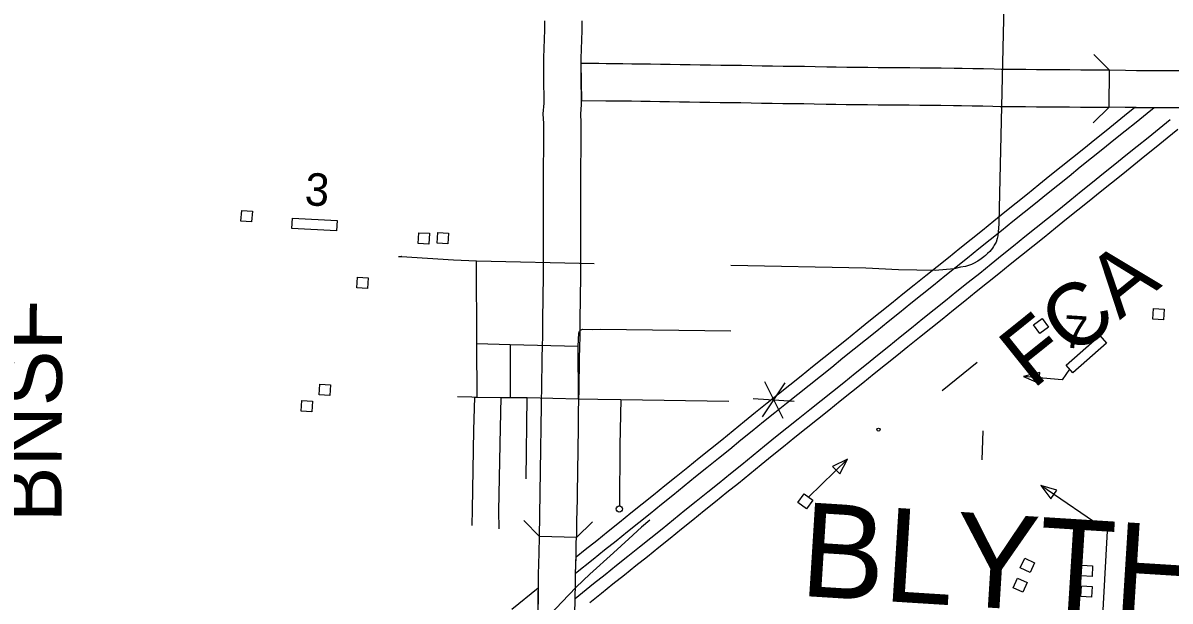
# Model space of a CAD drawing. Extents: x 1366406 to 1373462, y 376856 to 381998.
# Drawn here: x 1369209.2 to 1369334.8, y 379802.2 to 379865.5 of the extents above; entities that cross this region are included whole.
import ezdxf

# ---------------------------------------------------------------- set-up
doc = ezdxf.new("R2010")
doc.units = 0
for name, color, linetype in [('10', 7, 'Continuous'), ('19', 7, 'Continuous'), ('26', 7, 'Continuous'), ('33', 7, 'Continuous'), ('37', 7, 'Continuous'), ('40', 7, 'Continuous'), ('48', 7, 'Continuous'), ('56', 7, 'Continuous'), ('6', 7, 'Continuous')]:
    doc.layers.add(name, color=color, linetype=linetype)

msp = doc.modelspace()

# ---------------------------------------------------------------- linework, layer by layer
at = {"layer": '10'}
for p, q in [((1369265.7, 379805.09), (1369265.7, 379805.1)), ((1369269.75, 379805.02), (1369269.75, 379805.01))]:
    msp.add_line(p, q, dxfattribs=at)
for points in [[(1369266.28, 379859.07), (1369266.28, 379859.63), (1369266.28, 379860.63), (1369266.29, 379861.66), (1369266.39, 379864.71), (1369266.39, 379865.72)], [(1369270.44, 379865.7), (1369270.44, 379864.65), (1369270.34, 379861.58), (1369270.33, 379860.61), (1369270.33, 379859.63), (1369270.33, 379859.08)], [(1369328.2, 379860.29), (1369327.54, 379860.3), (1369326.3, 379860.31), (1369325.08, 379860.32), (1369323.86, 379860.33), (1369322.63, 379860.34), (1369321.42, 379860.34), (1369320.23, 379860.35), (1369319.06, 379860.36), (1369317.87, 379860.37), (1369316.37, 379860.37), (1369315.6, 379860.42), (1369314.4, 379860.44), (1369313.24, 379860.46), (1369312.09, 379860.48), (1369311.2, 379860.5), (1369309.77, 379860.52), (1369308.62, 379860.52), (1369307.48, 379860.53), (1369306.34, 379860.55), (1369305.19, 379860.56), (1369304.04, 379860.57), (1369302.89, 379860.57), (1369301.75, 379860.58), (1369300.6, 379860.59), (1369299.45, 379860.61), (1369298.27, 379860.64), (1369297.26, 379860.63), (1369295.98, 379860.68), (1369294.8, 379860.69), (1369293.64, 379860.71), (1369292.48, 379860.72), (1369291.33, 379860.74), (1369290.19, 379860.75), (1369289.05, 379860.77), (1369287.91, 379860.8), (1369286.77, 379860.82), (1369285.64, 379860.83), (1369284.52, 379860.85), (1369283.41, 379860.86), (1369282.31, 379860.88), (1369281.21, 379860.9), (1369280.12, 379860.92), (1369279.04, 379860.94), (1369277.97, 379860.95), (1369276.93, 379860.97), (1369275.91, 379860.98), (1369274.92, 379860.99), (1369273.98, 379860.99), (1369273.11, 379861), (1369272.29, 379861.02), (1369270.33, 379861.05), (1369270.39, 379857)], [(1369270.33, 379859.08), (1369270.33, 379858.67), (1369270.36, 379857.67), (1369270.36, 379856.55), (1369270.28, 379855.49), (1369270.34, 379854.56), (1369270.32, 379853.42), (1369270.31, 379852.35), (1369270.31, 379851.26), (1369270.3, 379850.17), (1369270.3, 379849.05), (1369270.3, 379847.89), (1369270.3, 379846.73), (1369270.3, 379845.55), (1369270.3, 379844.37), (1369270.3, 379843.19), (1369270.3, 379842), (1369270.29, 379840.8), (1369270.29, 379839.6), (1369270.29, 379838.39), (1369270.28, 379837.17), (1369270.27, 379835.95), (1369270.25, 379834.74), (1369270.23, 379833.54), (1369270.22, 379832.34), (1369270.2, 379831.15), (1369270.18, 379829.97), (1369270.16, 379828.78), (1369270.13, 379827.6), (1369270.11, 379826.45), (1369270.1, 379825.31), (1369270.08, 379824.13), (1369270.05, 379822.94), (1369270.03, 379821.76), (1369270.02, 379820.56), (1369270.01, 379819.35), (1369269.99, 379818.15), (1369269.97, 379816.95), (1369269.95, 379815.75), (1369269.94, 379814.54), (1369269.91, 379813.33), (1369269.89, 379812.12), (1369269.87, 379810.91), (1369269.85, 379809.72), (1369269.84, 379809.15), (1369265.79, 379809.23)], [(1369265.79, 379809.23), (1369265.8, 379809.79), (1369265.82, 379810.99), (1369265.84, 379812.19), (1369265.86, 379813.4), (1369265.89, 379814.61), (1369265.9, 379815.81), (1369265.92, 379817.01), (1369265.94, 379818.21), (1369265.96, 379819.41), (1369265.97, 379820.61), (1369265.99, 379821.81), (1369266.01, 379823.02), (1369266.03, 379824.2), (1369266.05, 379825.36), (1369266.06, 379826.51), (1369266.08, 379827.69), (1369266.11, 379828.86), (1369266.13, 379830.03), (1369266.15, 379831.21), (1369266.17, 379832.4), (1369266.18, 379833.59), (1369266.2, 379834.8), (1369266.22, 379836), (1369266.23, 379837.21), (1369266.24, 379838.41), (1369266.24, 379839.61), (1369266.24, 379840.81), (1369266.25, 379842), (1369266.25, 379843.19), (1369266.25, 379844.38), (1369266.25, 379845.56), (1369266.25, 379846.73), (1369266.25, 379847.9), (1369266.25, 379849.04), (1369266.25, 379850.18), (1369266.26, 379851.29), (1369266.26, 379852.37), (1369266.27, 379853.46), (1369266.28, 379854.47), (1369266.22, 379855.52), (1369266.31, 379856.7), (1369266.31, 379857.62), (1369266.28, 379858.62), (1369266.28, 379859.07)], [(1369270.39, 379857), (1369273.05, 379856.96), (1369273.94, 379856.94), (1369274.89, 379856.94), (1369275.87, 379856.93), (1369276.88, 379856.92), (1369277.92, 379856.9), (1369278.98, 379856.89), (1369280.05, 379856.87), (1369281.14, 379856.85), (1369282.24, 379856.83), (1369283.35, 379856.81), (1369284.46, 379856.8), (1369285.58, 379856.78), (1369286.7, 379856.77), (1369287.83, 379856.75), (1369288.97, 379856.72), (1369290.12, 379856.7), (1369291.28, 379856.69), (1369292.43, 379856.67), (1369293.58, 379856.66), (1369294.74, 379856.64), (1369295.88, 379856.63), (1369297.2, 379856.58), (1369298.24, 379856.59), (1369299.38, 379856.56), (1369300.55, 379856.54), (1369301.71, 379856.53), (1369302.87, 379856.52), (1369304.02, 379856.52), (1369305.16, 379856.51), (1369306.29, 379856.5), (1369307.44, 379856.48), (1369308.59, 379856.47), (1369309.73, 379856.47), (1369311.12, 379856.45), (1369312.02, 379856.43), (1369313.18, 379856.41), (1369314.33, 379856.4), (1369315.44, 379856.37), (1369316.25, 379856.32), (1369317.84, 379856.32), (1369319.01, 379856.31), (1369320.21, 379856.3), (1369321.41, 379856.29), (1369322.61, 379856.29), (1369323.82, 379856.28), (1369325.05, 379856.27), (1369326.28, 379856.26), (1369327.5, 379856.25), (1369328.16, 379856.24), (1369328.2, 379860.29)], [(1369339.24, 379860.2), (1369338.11, 379860.21), (1369336.97, 379860.22), (1369335.81, 379860.23), (1369334.66, 379860.22), (1369333.51, 379860.23), (1369332.35, 379860.24), (1369331.18, 379860.25), (1369329.98, 379860.27), (1369328.2, 379860.29)], [(1369339.19, 379856.15), (1369338.06, 379856.16), (1369336.94, 379856.17), (1369335.81, 379856.18), (1369334.66, 379856.17), (1369333.49, 379856.18), (1369332.31, 379856.19), (1369331.12, 379856.2), (1369329.93, 379856.22), (1369328.16, 379856.24)], [(1369265.7, 379805.1), (1369265.73, 379806.26), (1369265.75, 379807.43), (1369265.79, 379809.23)], [(1369269.75, 379805.01), (1369269.78, 379806.17), (1369269.8, 379807.35), (1369269.83, 379808.53), (1369269.84, 379809.15)], [(1369265.65, 379802.24), (1369265.66, 379802.79), (1369265.68, 379803.94), (1369265.7, 379805.09)], [(1369269.7, 379802.18), (1369269.71, 379802.72), (1369269.73, 379803.86), (1369269.75, 379805.02)], [(1369265.55, 379795.84), (1369265.59, 379798.24), (1369265.61, 379799.38), (1369265.62, 379800.52), (1369265.64, 379801.65), (1369265.65, 379802.24)]]:
    msp.add_lwpolyline(points, dxfattribs=at)
at = {"layer": '19'}
for points in [[(1369269.75, 379805.2), (1369269.8, 379807), (1369270.8, 379807.81), (1369272.07, 379808.82), (1369273.32, 379809.82), (1369274.57, 379810.82), (1369275.81, 379811.82), (1369277.05, 379812.81), (1369278.29, 379813.81), (1369279.53, 379814.82), (1369280.78, 379815.83), (1369282.03, 379816.84), (1369283.28, 379817.84), (1369284.52, 379818.84), (1369285.76, 379819.84), (1369286.99, 379820.84), (1369288.23, 379821.86), (1369289.47, 379822.87), (1369290.72, 379823.87), (1369291.97, 379824.87), (1369293.22, 379825.86), (1369294.46, 379826.85), (1369295.7, 379827.84), (1369296.93, 379828.83), (1369298.16, 379829.83), (1369299.4, 379830.83), (1369300.64, 379831.83), (1369301.87, 379832.82), (1369303.11, 379833.81), (1369304.35, 379834.8), (1369305.59, 379835.81), (1369306.84, 379836.81), (1369308.09, 379837.81), (1369309.33, 379838.81), (1369310.57, 379839.81), (1369311.81, 379840.8), (1369313.06, 379841.8), (1369314.3, 379842.8), (1369315.54, 379843.79), (1369316.77, 379844.79), (1369318.01, 379845.78), (1369319.24, 379846.78), (1369320.47, 379847.77), (1369321.69, 379848.76), (1369322.93, 379849.75), (1369324.16, 379850.75), (1369325.39, 379851.73), (1369326.62, 379852.72), (1369327.84, 379853.7), (1369329.05, 379854.68), (1369330.26, 379855.66), (1369330.94, 379856.21)], [(1369330.94, 379856.21), (1369333.1, 379856.18), (1369332.33, 379855.56), (1369331.13, 379854.59), (1369329.92, 379853.61), (1369328.7, 379852.63), (1369327.48, 379851.64), (1369326.25, 379850.66), (1369325.02, 379849.67), (1369323.79, 379848.68), (1369322.56, 379847.69), (1369321.33, 379846.69), (1369320.1, 379845.7), (1369318.87, 379844.71), (1369317.63, 379843.72), (1369316.4, 379842.72), (1369315.16, 379841.72), (1369313.92, 379840.73), (1369312.68, 379839.73), (1369311.44, 379838.73), (1369310.19, 379837.74), (1369308.95, 379836.74), (1369307.7, 379835.74), (1369306.45, 379834.74), (1369305.21, 379833.73), (1369303.97, 379832.74), (1369302.74, 379831.74), (1369301.5, 379830.75), (1369300.26, 379829.76), (1369299.03, 379828.76), (1369297.8, 379827.76), (1369296.56, 379826.77), (1369295.32, 379825.78), (1369294.08, 379824.78), (1369292.83, 379823.79), (1369291.58, 379822.79), (1369290.34, 379821.79), (1369289.1, 379820.79), (1369287.86, 379819.78), (1369286.63, 379818.77), (1369285.39, 379817.77), (1369284.14, 379816.77), (1369282.9, 379815.76), (1369281.65, 379814.76), (1369280.4, 379813.75), (1369279.16, 379812.74), (1369277.92, 379811.74), (1369276.68, 379810.74), (1369275.43, 379809.74), (1369274.18, 379808.75), (1369272.93, 379807.75), (1369271.67, 379806.74), (1369269.75, 379805.2)], [(1369269.7, 379802.45), (1369271.73, 379804.08), (1369272.98, 379805.1), (1369274.24, 379806.1), (1369275.49, 379807.1), (1369276.75, 379808.1), (1369277.99, 379809.1), (1369279.24, 379810.1), (1369280.48, 379811.1), (1369281.72, 379812.11), (1369282.97, 379813.12), (1369284.22, 379814.12), (1369285.47, 379815.13), (1369286.71, 379816.13), (1369287.96, 379817.14), (1369289.19, 379818.15), (1369290.43, 379819.16), (1369291.66, 379820.15), (1369292.9, 379821.15), (1369294.14, 379822.14), (1369295.39, 379823.14), (1369296.63, 379824.13), (1369297.88, 379825.12), (1369299.12, 379826.12), (1369300.35, 379827.12), (1369301.59, 379828.12), (1369302.82, 379829.11), (1369304.05, 379830.1), (1369305.29, 379831.1), (1369306.53, 379832.09), (1369307.77, 379833.1), (1369309.02, 379834.1), (1369310.26, 379835.09), (1369311.51, 379836.09), (1369312.75, 379837.09), (1369314, 379838.09), (1369315.24, 379839.09), (1369316.48, 379840.08), (1369317.72, 379841.08), (1369318.96, 379842.08), (1369320.19, 379843.07), (1369321.42, 379844.06), (1369322.65, 379845.06), (1369323.88, 379846.05), (1369325.11, 379847.04), (1369326.34, 379848.03), (1369327.57, 379849.02), (1369328.8, 379850), (1369330.02, 379850.99), (1369331.24, 379851.97), (1369332.45, 379852.95), (1369333.65, 379853.92), (1369334.84, 379854.89)], [(1369335.71, 379853.82), (1369334.52, 379852.85), (1369333.32, 379851.88), (1369332.1, 379850.9), (1369330.89, 379849.92), (1369329.66, 379848.93), (1369328.43, 379847.94), (1369327.2, 379846.96), (1369325.97, 379845.97), (1369324.75, 379844.98), (1369323.52, 379843.99), (1369322.29, 379842.99), (1369321.05, 379842), (1369319.82, 379841), (1369318.58, 379840.01), (1369317.34, 379839.01), (1369316.1, 379838.01), (1369314.86, 379837.02), (1369313.62, 379836.02), (1369312.37, 379835.02), (1369311.12, 379834.02), (1369309.88, 379833.02), (1369308.64, 379832.02), (1369307.4, 379831.02), (1369306.15, 379830.02), (1369304.92, 379829.03), (1369303.68, 379828.04), (1369302.45, 379827.05), (1369301.22, 379826.05), (1369299.98, 379825.05), (1369298.74, 379824.05), (1369297.49, 379823.05), (1369296.25, 379822.06), (1369295, 379821.07), (1369293.76, 379820.08), (1369292.52, 379819.08), (1369291.29, 379818.09), (1369290.06, 379817.08), (1369288.82, 379816.07), (1369287.58, 379815.06), (1369286.33, 379814.06), (1369285.08, 379813.05), (1369283.84, 379812.05), (1369282.59, 379811.04), (1369281.35, 379810.03), (1369280.1, 379809.03), (1369278.86, 379808.03), (1369277.61, 379807.02), (1369276.35, 379806.02), (1369275.1, 379805.02), (1369273.84, 379804.02), (1369272.59, 379803.01), (1369271.33, 379801.99)], [(1369262.76, 379801.28), (1369265.67, 379803.62), (1369265.64, 379801.83)], [(1369269.68, 379800.65), (1369269.7, 379802.45)]]:
    msp.add_lwpolyline(points, dxfattribs=at)
at = {"layer": '33'}
for points in [[(1369316.76, 379875.36), (1369316.74, 379872.28), (1369316.1, 379843.58), (1369316.1, 379843.46)], [(1369316.1, 379843.46), (1369315.98, 379842.18), (1369315.91, 379841.87), (1369315.8, 379841.48), (1369315.65, 379841.24), (1369315.59, 379841.13), (1369315.51, 379841), (1369315.41, 379840.82), (1369315.1, 379840.45), (1369314.87, 379840.24), (1369314.63, 379840.01), (1369314.45, 379839.87), (1369314.16, 379839.65), (1369313.8, 379839.39), (1369313.33, 379839.13), (1369313.1, 379839.02), (1369312.44, 379838.79), (1369311.89, 379838.73), (1369311.2, 379838.57), (1369309.11, 379838.38)], [(1369250.35, 379839.91), (1369250.71, 379839.9), (1369250.69, 379839.9), (1369256.39, 379839.53), (1369258.9, 379839.44), (1369271.78, 379839.14)], [(1369258.98, 379824.51), (1369258.95, 379830.38), (1369258.9, 379839.44)], [(1369301.55, 379838.64), (1369286.74, 379838.9)], [(1369309.11, 379838.38), (1369305.12, 379838.45), (1369301.55, 379838.64)], [(1369270.06, 379824.33), (1369270.02, 379830.1), (1369270.09, 379831.52), (1369270.18, 379831.73), (1369270.21, 379831.74), (1369270.3, 379831.85), (1369270.52, 379831.95), (1369271.61, 379831.91), (1369272.49, 379831.94)], [(1369272.49, 379831.94), (1369286.74, 379831.76)], [(1369258.95, 379830.38), (1369262.58, 379830.28), (1369270.02, 379830.1)], [(1369262.58, 379830.28), (1369262.6, 379824.46)], [(1369256.82, 379824.57), (1369258.4, 379824.52), (1369258.7, 379824.5), (1369258.98, 379824.51), (1369261.55, 379824.47), (1369262.6, 379824.46), (1369264.46, 379824.45), (1369270.06, 379824.33), (1369272.17, 379824.28)], [(1369258.7, 379824.5), (1369258.56, 379820.89), (1369258.41, 379812.19), (1369258.39, 379810.45)], [(1369261.55, 379824.47), (1369261.48, 379821.15), (1369261.32, 379812.06), (1369261.33, 379810.07)], [(1369264.35, 379815.55), (1369264.46, 379824.45)], [(1369272.17, 379824.28), (1369274.72, 379824.25), (1369286.54, 379824.05)], [(1369274.72, 379824.25), (1369274.6, 379819.25), (1369274.56, 379812.61)], [(1369277.9, 379811.04), (1369276.97, 379810.27), (1369275.6, 379809), (1369273.89, 379807.44), (1369271.3, 379805.12), (1369269.83, 379803.71), (1369268.23, 379802.06), (1369267.04, 379800.77), (1369265.65, 379799.18), (1369264.36, 379797.53), (1369263.62, 379796.54), (1369262.74, 379795.43), (1369262.29, 379795.11), (1369261.9, 379794.95), (1369261.34, 379794.85), (1369260.64, 379794.82), (1369256.57, 379795.01)]]:
    msp.add_lwpolyline(points, dxfattribs=at)
msp.add_circle((1369274.54, 379812.26), 0.348, dxfattribs=at)
at = {"layer": '37'}
for points in [[(1369326.5, 379862.03), (1369328.2, 379860.29)], [(1369328.16, 379856.24), (1369326.42, 379854.54)], [(1369265.79, 379809.23), (1369264.1, 379810.98)], [(1369271.59, 379810.84), (1369269.84, 379809.15)]]:
    msp.add_lwpolyline(points, dxfattribs=at)
at = {"layer": '48'}
for p, q in [((1369292.68, 379826.08), (1369290.19, 379822.33)), ((1369290.43, 379826.22), (1369292.43, 379822.19)), ((1369289.19, 379824.34), (1369293.68, 379824.06))]:
    msp.add_line(p, q, dxfattribs=at)
at = {"layer": '56'}
for points in [[(1369233.11, 379843.78), (1369233.19, 379844.94), (1369234.36, 379844.87), (1369234.28, 379843.7)], [(1369238.68, 379842.98), (1369238.74, 379844.1), (1369243.65, 379843.83), (1369243.59, 379842.71)], [(1369252.52, 379841.34), (1369252.59, 379842.51), (1369253.77, 379842.44), (1369253.69, 379841.27)], [(1369254.6, 379841.36), (1369254.67, 379842.53), (1369255.84, 379842.46), (1369255.77, 379841.29)], [(1369245.79, 379836.47), (1369245.87, 379837.64), (1369247.04, 379837.56), (1369246.96, 379836.4)], [(1369332.97, 379833.04), (1369333.04, 379834.21), (1369334.21, 379834.14), (1369334.14, 379832.97)], [(1369320.57, 379831.48), (1369319.88, 379832.43), (1369320.83, 379833.12), (1369321.52, 379832.18)], [(1369327.15, 379831.25), (1369327.9, 379830.41), (1369324.21, 379827.15), (1369323.46, 379828)], [(1369320.48, 379826.04), (1369320.57, 379827.19), (1369318.81, 379826.75)], [(1369241.66, 379824.75), (1369241.74, 379825.92), (1369242.91, 379825.85), (1369242.83, 379824.68)], [(1369239.71, 379822.96), (1369239.78, 379824.13), (1369240.96, 379824.06), (1369240.88, 379822.89)], [(1369297.9, 379816.92), (1369298.7, 379816.1), (1369299.54, 379817.71)], [(1369294.09, 379812.95), (1369294.77, 379813.9), (1369295.72, 379813.21), (1369295.04, 379812.26)], [(1369321.8, 379813.37), (1369322.45, 379814.32), (1369320.7, 379814.82)], [(1369318.45, 379805.81), (1369318.96, 379806.87), (1369320.02, 379806.36), (1369319.51, 379805.31)], [(1369325.13, 379804.95), (1369325.2, 379806.12), (1369326.37, 379806.05), (1369326.3, 379804.88)], [(1369317.66, 379803.62), (1369318.14, 379804.69), (1369319.21, 379804.2), (1369318.73, 379803.14)], [(1369325.07, 379802.68), (1369325.15, 379803.85), (1369326.32, 379803.77), (1369326.25, 379802.6)]]:
    msp.add_lwpolyline(points, close=True, dxfattribs=at)
for points in [[(1369313.74, 379828.29), (1369309.91, 379825.18)], [(1369323.83, 379827.57), (1369323.04, 379826.41), (1369318.81, 379826.75)], [(1369314.34, 379820.82), (1369314.22, 379817.64)], [(1369295.25, 379813.55), (1369299.54, 379817.71)], [(1369327.97, 379809.87), (1369320.7, 379814.82)], [(1369327.97, 379809.87), (1369327.24, 379796.54)]]:
    msp.add_lwpolyline(points, dxfattribs=at)
msp.add_circle((1369302.92, 379820.95), 0.169, dxfattribs=at)

# ---------------------------------------------------------------- texts
at = {"layer": '26'}
msp.add_text('FCA', height=6.843, rotation=38.705, dxfattribs=at).set_placement((1369319.81, 379825.28))
at = {"layer": '40'}
msp.add_text('BNSF', height=6.843, rotation=89.8209, dxfattribs=at).set_placement((1369213.46, 379810.79))
at = {"layer": '56'}
for s, p in [('3', (1369240.03, 379845.54)), ('7', (1369323.06, 379829.94))]:
    msp.add_text(s, height=3.56, rotation=356.4139, dxfattribs=at).set_placement(p)
at = {"layer": '6'}
msp.add_text('BLYTHEVILLE', height=10.2643, rotation=356.4139, dxfattribs=at).set_placement((1369294.21, 379802.76))

doc.saveas('drawing.dxf')
